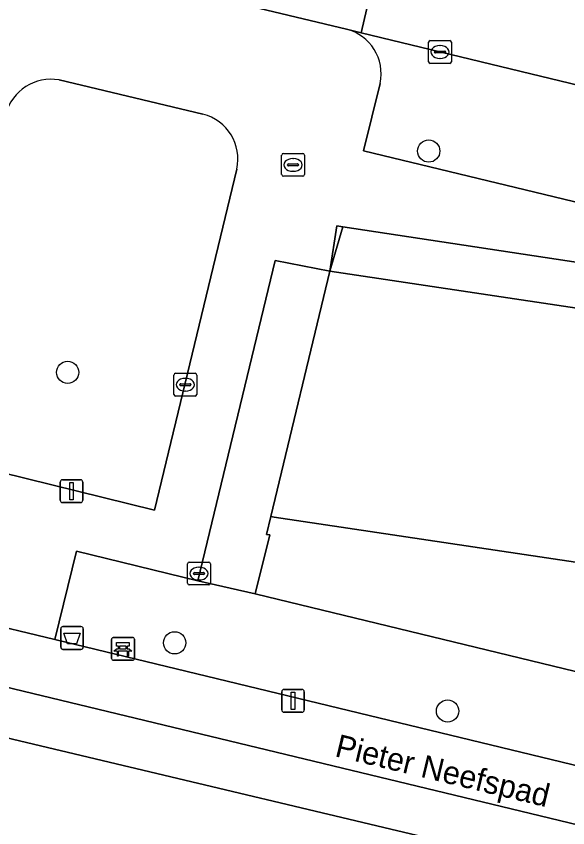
# Model space of a CAD drawing. Extents: x 162803 to 163818, y 381639 to 382475.
# Drawn here: x 163312.66 to 163336.86, y 382155.06 to 382190.7 of the extents above; entities that cross this region are included whole.
import ezdxf

# ---------------------------------------------------------------- set-up
doc = ezdxf.new("R2010")
doc.units = 0
for name, color, linetype in [('IMGEO_Afvalbak', 7, 'Continuous'), ('IMGEO_Bank', 7, 'Continuous'), ('IMGEO_Boom', 7, 'Continuous'), ('IMGEO_Erf', 7, 'Continuous'), ('IMGEO_Groenvoorziening', 7, 'Continuous'), ('IMGEO_Kolk', 7, 'Continuous'), ('IMGEO_Lichtmast', 7, 'Continuous'), ('IMGEO_Openbare_ruimte_label', 7, 'Continuous'), ('IMGEO_Pand', 7, 'Continuous'), ('IMGEO_Parkeervlak_open', 7, 'Continuous'), ('IMGEO_Rijbaan_lokaal_open', 7, 'Continuous'), ('IMGEO_Rioolput', 7, 'Continuous'), ('IMGEO_Voetpad_open', 7, 'Continuous')]:
    doc.layers.add(name, color=color, linetype=linetype)

msp = doc.modelspace()

# ---------------------------------------------------------------- linework, layer by layer
at = {"layer": 'IMGEO_Afvalbak'}
for p, q in [((163314.708, 382163.893), (163315.498, 382163.893)), ((163315.498, 382163.893), (163314.708, 382163.893)), ((163314.608, 382162.993), (163314.608, 382163.793)), ((163314.608, 382163.793), (163314.608, 382162.993)), ((163315.598, 382163.793), (163315.598, 382162.993)), ((163315.598, 382162.993), (163315.598, 382163.793)), ((163315.498, 382162.893), (163314.708, 382162.893)), ((163314.708, 382162.893), (163315.498, 382162.893))]:
    msp.add_line(p, q, dxfattribs=at)
msp.add_lwpolyline([(163314.751, 382163.607), (163315.455, 382163.607), (163315.306, 382163.137), (163314.9, 382163.137), (163314.751, 382163.607)], dxfattribs=at)
for centre, start, end in [((163314.708, 382163.793), 90, 180), ((163314.708, 382163.793), 90, 180), ((163315.498, 382163.793), 0, 90), ((163315.498, 382163.793), 360, 90), ((163314.708, 382162.993), 180, 270), ((163314.708, 382162.993), 180, 270), ((163315.498, 382162.993), 270, 0), ((163315.498, 382162.993), 270, 0)]:
    msp.add_arc(centre, 0.1, start, end, dxfattribs=at)
at = {"layer": 'IMGEO_Bank'}
for p, q in [((163316.839, 382162.488), (163316.839, 382163.329)), ((163316.839, 382163.329), (163316.839, 382162.488)), ((163316.914, 382163.413), (163317.755, 382163.413)), ((163317.755, 382163.413), (163316.914, 382163.413)), ((163317.839, 382163.338), (163317.839, 382162.497)), ((163317.839, 382162.497), (163317.839, 382163.338)), ((163317.536, 382162.811), (163317.143, 382162.811)), ((163317.148, 382162.919), (163317.148, 382163.025)), ((163317.192, 382163.025), (163317.192, 382162.919)), ((163317.48, 382163.031), (163317.198, 382163.031)), ((163317.198, 382162.913), (163317.48, 382162.913)), ((163317.486, 382162.919), (163317.486, 382163.025)), ((163317.53, 382163.025), (163317.53, 382162.919)), ((163317.764, 382162.413), (163316.923, 382162.413)), ((163316.923, 382162.413), (163317.764, 382162.413))]:
    msp.add_line(p, q, dxfattribs=at)
for points in [[(163317.142, 382163.031), (163317.056, 382163.031), (163317.056, 382163.192), (163317.619, 382163.192), (163317.619, 382163.031), (163317.536, 382163.031)], [(163317.086, 382162.811), (163316.944, 382162.811), (163317.056, 382162.913), (163317.142, 382162.913)], [(163317.136, 382162.804), (163317.136, 382162.597), (163317.093, 382162.597), (163317.093, 382162.804)], [(163317.536, 382162.913), (163317.619, 382162.913), (163317.731, 382162.811), (163317.592, 382162.811)], [(163317.586, 382162.804), (163317.586, 382162.597), (163317.542, 382162.597), (163317.542, 382162.804)]]:
    msp.add_lwpolyline(points, dxfattribs=at)
for centre, radius, start, end in [((163316.917, 382163.335), 0.0779, 92.4484, 184.2845), ((163316.917, 382163.335), 0.0779, 92.4484, 184.2845), ((163317.761, 382163.335), 0.0779, 2.4484, 94.2845), ((163317.761, 382163.335), 0.0779, 2.4484, 94.2845), ((163317.086, 382162.804), 0.00671, 2.8957, 87.1043), ((163317.143, 382162.804), 0.00671, 92.8957, 177.1043), ((163317.141, 382163.024), 0.00671, 2.8957, 87.1043), ((163317.141, 382162.92), 0.00671, 272.8957, 357.1043), ((163317.198, 382163.024), 0.00671, 92.8957, 177.1043), ((163317.198, 382162.92), 0.00671, 182.8957, 267.1043), ((163317.48, 382163.024), 0.00671, 2.8957, 87.1043), ((163317.48, 382162.92), 0.00671, 272.8957, 357.1043), ((163317.537, 382163.024), 0.00671, 92.8957, 177.1043), ((163317.537, 382162.92), 0.00671, 182.8957, 267.1043), ((163317.535, 382162.804), 0.00671, 2.8957, 87.1043), ((163317.592, 382162.804), 0.00671, 92.8957, 177.1043), ((163316.917, 382162.491), 0.0779, 182.4484, 274.2845), ((163316.917, 382162.491), 0.0779, 182.4484, 274.2845), ((163317.761, 382162.491), 0.0779, 272.4484, 4.2845), ((163317.761, 382162.491), 0.0779, 272.4484, 4.2845)]:
    msp.add_arc(centre, radius, start, end, dxfattribs=at)
at = {"layer": 'IMGEO_Boom'}
for centre in [(163330.756, 382184.773), (163314.913, 382175.057), (163319.607, 382163.178), (163331.583, 382160.182)]:
    msp.add_circle(centre, 0.489, dxfattribs=at)
at = {"layer": 'IMGEO_Erf'}
msp.add_lwpolyline([(163323.977, 382168.697), (163323.822, 382168.72), (163323.631, 382167.943), (163323.784, 382167.92), (163323.14, 382165.323), (163356.026, 382157.354), (163357.307, 382162.835), (163356.229, 382163.002), (163355.656, 382161.102), (163352.619, 382161.844), (163353.11, 382163.474), (163353.36, 382164.304)], close=True, dxfattribs=at)
at = {"layer": 'IMGEO_Groenvoorziening'}
for points in [[(163320.851, 382186.391), (163314.533, 382187.899)], [(163312.197, 382186.407), (163308.573, 382171.509), (163318.73, 382169.011), (163322.331, 382183.982)]]:
    msp.add_lwpolyline(points, dxfattribs=at)
for points in [[(163323.822, 382168.72), (163326.422, 382179.494), (163324.015, 382179.968), (163320.628, 382165.9), (163323.14, 382165.323), (163323.784, 382167.92), (163323.631, 382167.943)], [(163362.364, 382151.707), (163363.339, 382155.573), (163356.026, 382157.354), (163323.14, 382165.323), (163320.628, 382165.9), (163315.3, 382167.211), (163314.355, 382163.32), (163338.36, 382157.513)], [(163295.227, 382165.323), (163294.668, 382163.195), (163295.55, 382162.985), (163313.112, 382158.803), (163333.895, 382153.854), (163342.628, 382151.775), (163344.765, 382151.266), (163359.411, 382147.779), (163360.431, 382147.536), (163378.53, 382143.226), (163427.031, 382131.676), (163427.406, 382133.488), (163361, 382149.482), (163359.96, 382149.732), (163344.914, 382153.356), (163343.556, 382153.683), (163337.772, 382155.076), (163333.95, 382155.997)], [(163427.031, 382131.676), (163378.53, 382143.226), (163360.431, 382147.536), (163359.411, 382147.779), (163344.765, 382151.266), (163342.628, 382151.775), (163333.895, 382153.854), (163313.112, 382158.803), (163295.55, 382162.985), (163294.668, 382163.195), (163286.387, 382131.648), (163317.39, 382119.198), (163320.353, 382126.576), (163333.259, 382121.451), (163330.2, 382114.053), (163345.456, 382107.927), (163361.874, 382101.334), (163416.208, 382079.515), (163424.081, 382117.46)]]:
    msp.add_lwpolyline(points, close=True, dxfattribs=at)
for centre, radius, start, end in [((163314.184, 382185.87), 2.058, 80.2429, 164.8898), ((163320.367, 382184.435), 2.015, 347.0241, 76.1059)]:
    msp.add_arc(centre, radius, start, end, dxfattribs=at)
at = {"layer": 'IMGEO_Kolk'}
for p, q in [((163330.75, 382188.699), (163330.75, 382189.551)), ((163330.825, 382189.625), (163331.677, 382189.625)), ((163331.751, 382189.551), (163331.751, 382188.699)), ((163331.052, 382189.168), (163331.45, 382189.168)), ((163331.238, 382189.405), (163331.263, 382189.405)), ((163331.009, 382189.119), (163331.009, 382189.131)), ((163331.447, 382189.082), (163331.049, 382189.082)), ((163331.261, 382188.845), (163331.236, 382188.845)), ((163331.493, 382189.131), (163331.493, 382189.119)), ((163331.677, 382188.625), (163330.825, 382188.625)), ((163319.576, 382174.088), (163319.576, 382174.94)), ((163319.651, 382175.014), (163320.503, 382175.014)), ((163320.577, 382174.94), (163320.577, 382174.088)), ((163319.878, 382174.557), (163320.276, 382174.557)), ((163320.064, 382174.794), (163320.089, 382174.794)), ((163319.835, 382174.508), (163319.835, 382174.52)), ((163320.273, 382174.471), (163319.875, 382174.471)), ((163320.087, 382174.234), (163320.062, 382174.234)), ((163320.319, 382174.52), (163320.319, 382174.508)), ((163320.503, 382174.014), (163319.651, 382174.014))]:
    msp.add_line(p, q, dxfattribs=at)
for points in [[(163330.75, 382188.699), (163330.75, 382189.551)], [(163330.825, 382189.625), (163331.677, 382189.625)], [(163331.751, 382189.551), (163331.751, 382188.699)], [(163331.677, 382188.625), (163330.825, 382188.625)], [(163319.576, 382174.088), (163319.576, 382174.94)], [(163319.651, 382175.014), (163320.503, 382175.014)], [(163320.577, 382174.94), (163320.577, 382174.088)], [(163320.503, 382174.014), (163319.651, 382174.014)]]:
    msp.add_lwpolyline(points, dxfattribs=at)
for centre, radius, start, end in [((163330.827, 382189.549), 0.0765, 91.552, 178.448), ((163330.827, 382189.549), 0.0765, 91.552, 178.448), ((163331.675, 382189.549), 0.0765, 1.552, 88.448), ((163331.675, 382189.549), 0.0765, 1.552, 88.448), ((163331.049, 382189.128), 0.0403, 85.8775, 175.7526), ((163331.454, 382189.13), 0.0386, 1.7309, 96.639), ((163331.046, 382189.118), 0.0366, 178.938, 274.7102), ((163331.45, 382189.125), 0.043, 264.8664, 352.4533), ((163330.827, 382188.701), 0.0765, 181.552, 268.448), ((163330.827, 382188.701), 0.0765, 181.552, 268.448), ((163331.675, 382188.701), 0.0765, 271.552, 358.448), ((163331.675, 382188.701), 0.0765, 271.552, 358.448), ((163319.653, 382174.938), 0.0765, 91.552, 178.448), ((163319.653, 382174.938), 0.0765, 91.552, 178.448), ((163320.501, 382174.938), 0.0765, 1.552, 88.448), ((163320.501, 382174.938), 0.0765, 1.552, 88.448), ((163319.875, 382174.517), 0.0403, 85.8775, 175.7526), ((163320.28, 382174.519), 0.0386, 1.7309, 96.639), ((163319.872, 382174.507), 0.0366, 178.938, 274.7102), ((163320.276, 382174.514), 0.043, 264.8664, 352.4533), ((163319.653, 382174.09), 0.0765, 181.552, 268.448), ((163319.653, 382174.09), 0.0765, 181.552, 268.448), ((163320.501, 382174.09), 0.0765, 271.552, 358.448), ((163320.501, 382174.09), 0.0765, 271.552, 358.448)]:
    msp.add_arc(centre, radius, start, end, dxfattribs=at)
for centre, major_axis, ratio, start_param, end_param in [((163331.237, 382189.125), (-0.387, 0.002), 0.722429, 4.712389, 7.853982), ((163331.262, 382189.125), (-0.39, 0.002), 0.717154, 1.570796, 4.712389), ((163320.063, 382174.514), (-0.387, 0.002), 0.722429, 4.712389, 7.853982), ((163320.088, 382174.514), (-0.39, 0.002), 0.717154, 1.570796, 4.712389)]:
    msp.add_ellipse(centre, major_axis=major_axis, ratio=ratio, start_param=start_param, end_param=end_param, dxfattribs=at)
at = {"layer": 'IMGEO_Lichtmast'}
for p, q in [((163314.685, 382170.34), (163315.475, 382170.34)), ((163315.475, 382170.34), (163314.685, 382170.34)), ((163314.585, 382169.44), (163314.585, 382170.24)), ((163314.585, 382170.24), (163314.585, 382169.44)), ((163315.575, 382170.24), (163315.575, 382169.44)), ((163315.575, 382169.44), (163315.575, 382170.24)), ((163315.475, 382169.34), (163314.685, 382169.34)), ((163314.685, 382169.34), (163315.475, 382169.34)), ((163324.304, 382160.232), (163324.304, 382161.032)), ((163324.304, 382161.032), (163324.304, 382160.232)), ((163324.404, 382161.132), (163325.194, 382161.132)), ((163325.194, 382161.132), (163324.404, 382161.132)), ((163325.294, 382161.032), (163325.294, 382160.232)), ((163325.294, 382160.232), (163325.294, 382161.032)), ((163325.194, 382160.132), (163324.404, 382160.132)), ((163324.404, 382160.132), (163325.194, 382160.132))]:
    msp.add_line(p, q, dxfattribs=at)
for points in [[(163315.005, 382170.215), (163315.155, 382170.215), (163315.155, 382169.465), (163315.005, 382169.465), (163315.005, 382170.215)], [(163324.724, 382161.007), (163324.874, 382161.007), (163324.874, 382160.257), (163324.724, 382160.257), (163324.724, 382161.007)]]:
    msp.add_lwpolyline(points, dxfattribs=at)
for centre, start, end in [((163314.685, 382170.24), 90, 180), ((163314.685, 382170.24), 90, 180), ((163315.475, 382170.24), 0, 90), ((163315.475, 382170.24), 360, 90), ((163314.685, 382169.44), 180, 270), ((163314.685, 382169.44), 180, 270), ((163315.475, 382169.44), 270, 0), ((163315.475, 382169.44), 270, 0), ((163324.404, 382161.032), 90, 180), ((163324.404, 382161.032), 90, 180), ((163325.194, 382161.032), 0, 90), ((163325.194, 382161.032), 360, 90), ((163324.404, 382160.232), 180, 270), ((163324.404, 382160.232), 180, 270), ((163325.194, 382160.232), 270, 0), ((163325.194, 382160.232), 270, 0)]:
    msp.add_arc(centre, 0.1, start, end, dxfattribs=at)
at = {"layer": 'IMGEO_Pand'}
msp.add_lwpolyline([(163323.977, 382168.697), (163353.36, 382164.304), (163353.11, 382163.474), (163352.619, 382161.844), (163355.656, 382161.102), (163356.229, 382163.002), (163359.689, 382174.486), (163360.197, 382176.172), (163359.493, 382176.326), (163359.54, 382176.516), (163354.552, 382177.262), (163354.506, 382176.952), (163354.718, 382176.939), (163354.444, 382175.305), (163326.422, 382179.494), (163323.822, 382168.72)], close=True, dxfattribs=at)
at = {"layer": 'IMGEO_Parkeervlak_open'}
for points in [[(163327.797, 382189.969), (163327.147, 382190.126)], [(163354.425, 382183.525), (163327.797, 382189.969)], [(163328.623, 382187.748), (163327.891, 382184.78), (163339.6, 382181.962), (163351.308, 382179.144), (163352.032, 382182.189)]]:
    msp.add_lwpolyline(points, dxfattribs=at)
msp.add_arc((163326.644, 382188.167), 2.023, 348.051, 75.6039, dxfattribs=at)
at = {"layer": 'IMGEO_Rijbaan_lokaal_open'}
msp.add_lwpolyline([(163314.103, 382198.818), (163312.546, 382199.183), (163311.244, 382193.937), (163327.147, 382190.126), (163327.797, 382189.969), (163329, 382195.189), (163328.462, 382195.318)], dxfattribs=at)
msp.add_lwpolyline([(163351.09, 382189.825), (163332.269, 382194.391), (163329, 382195.189), (163327.797, 382189.969), (163354.425, 382183.525), (163362.2, 382181.642), (163363.371, 382186.849), (163360.986, 382187.423), (163354.761, 382188.944)], close=True, dxfattribs=at)
at = {"layer": 'IMGEO_Rioolput'}
for p, q in [((163324.303, 382183.741), (163324.303, 382184.593)), ((163324.378, 382184.667), (163325.23, 382184.667)), ((163325.304, 382184.593), (163325.304, 382183.741)), ((163324.562, 382184.161), (163324.562, 382184.173)), ((163324.605, 382184.21), (163325.003, 382184.21)), ((163324.791, 382184.447), (163324.816, 382184.447)), ((163325.046, 382184.173), (163325.046, 382184.161)), ((163325, 382184.124), (163324.602, 382184.124)), ((163324.814, 382183.887), (163324.789, 382183.887)), ((163325.23, 382183.667), (163324.378, 382183.667)), ((163320.25, 382166.721), (163321.102, 382166.721)), ((163320.175, 382165.795), (163320.175, 382166.647)), ((163320.663, 382166.501), (163320.688, 382166.501)), ((163321.176, 382166.647), (163321.176, 382165.795)), ((163320.434, 382166.215), (163320.434, 382166.227)), ((163320.872, 382166.178), (163320.474, 382166.178)), ((163320.477, 382166.264), (163320.875, 382166.264)), ((163320.918, 382166.227), (163320.918, 382166.215)), ((163321.102, 382165.721), (163320.25, 382165.721)), ((163320.686, 382165.941), (163320.661, 382165.941))]:
    msp.add_line(p, q, dxfattribs=at)
for points in [[(163324.303, 382183.741), (163324.303, 382184.593)], [(163324.378, 382184.667), (163325.23, 382184.667)], [(163325.304, 382184.593), (163325.304, 382183.741)], [(163325.23, 382183.667), (163324.378, 382183.667)], [(163320.25, 382166.721), (163321.102, 382166.721)], [(163320.175, 382165.795), (163320.175, 382166.647)], [(163321.176, 382166.647), (163321.176, 382165.795)], [(163321.102, 382165.721), (163320.25, 382165.721)]]:
    msp.add_lwpolyline(points, dxfattribs=at)
for centre, radius, start, end in [((163324.38, 382184.591), 0.0765, 91.552, 178.448), ((163324.38, 382184.591), 0.0765, 91.552, 178.448), ((163325.228, 382184.591), 0.0765, 1.552, 88.448), ((163325.228, 382184.591), 0.0765, 1.552, 88.448), ((163324.602, 382184.17), 0.0403, 85.8775, 175.7526), ((163325.007, 382184.172), 0.0386, 1.7309, 96.639), ((163324.599, 382184.16), 0.0366, 178.938, 274.7102), ((163325.003, 382184.167), 0.043, 264.8664, 352.4533), ((163324.38, 382183.743), 0.0765, 181.552, 268.448), ((163324.38, 382183.743), 0.0765, 181.552, 268.448), ((163325.228, 382183.743), 0.0765, 271.552, 358.448), ((163325.228, 382183.743), 0.0765, 271.552, 358.448), ((163320.252, 382166.645), 0.0765, 91.552, 178.448), ((163320.252, 382166.645), 0.0765, 91.552, 178.448), ((163321.1, 382166.645), 0.0765, 1.552, 88.448), ((163321.1, 382166.645), 0.0765, 1.552, 88.448), ((163320.474, 382166.224), 0.0403, 85.8775, 175.7526), ((163320.471, 382166.214), 0.0366, 178.938, 274.7102), ((163320.875, 382166.221), 0.043, 264.8664, 352.4533), ((163320.879, 382166.226), 0.0386, 1.7309, 96.639), ((163320.252, 382165.797), 0.0765, 181.552, 268.448), ((163320.252, 382165.797), 0.0765, 181.552, 268.448), ((163321.1, 382165.797), 0.0765, 271.552, 358.448), ((163321.1, 382165.797), 0.0765, 271.552, 358.448)]:
    msp.add_arc(centre, radius, start, end, dxfattribs=at)
for centre, major_axis, ratio, start_param, end_param in [((163324.79, 382184.167), (-0.387, 0.002), 0.722429, 4.712389, 7.853982), ((163324.815, 382184.167), (-0.39, 0.002), 0.717154, 1.570796, 4.712389), ((163320.662, 382166.221), (-0.387, 0.002), 0.722429, 4.712389, 7.853982), ((163320.687, 382166.221), (-0.39, 0.002), 0.717154, 1.570796, 4.712389)]:
    msp.add_ellipse(centre, major_axis=major_axis, ratio=ratio, start_param=start_param, end_param=end_param, dxfattribs=at)
at = {"layer": 'IMGEO_Voetpad_open'}
for points in [[(163327.147, 382190.126), (163311.244, 382193.937), (163308.883, 382194.55), (163303.237, 382195.89)], [(163310.813, 382164.181), (163314.355, 382163.32), (163315.3, 382167.211), (163320.628, 382165.9), (163324.015, 382179.968), (163326.422, 382179.494), (163326.722, 382181.493), (163326.986, 382181.449), (163339.239, 382179.588), (163339.6, 382181.962), (163327.891, 382184.78), (163328.623, 382187.748)], [(163314.533, 382187.899), (163320.851, 382186.391)], [(163322.331, 382183.982), (163318.73, 382169.011), (163308.573, 382171.509), (163312.197, 382186.407)], [(163251.556, 382175.845), (163256.094, 382174.749), (163266.24, 382172.299), (163269.156, 382171.595), (163275.374, 382170.094), (163280.096, 382168.954), (163295.227, 382165.323), (163333.95, 382155.997), (163337.772, 382155.076), (163338.36, 382157.513), (163314.355, 382163.32), (163310.813, 382164.181), (163296.089, 382167.75)]]:
    msp.add_lwpolyline(points, dxfattribs=at)
for points in [[(163326.422, 382179.494), (163326.986, 382181.449), (163326.722, 382181.493)], [(163326.986, 382181.449), (163326.422, 382179.494), (163354.444, 382175.305), (163354.718, 382176.939), (163354.506, 382176.952), (163354.552, 382177.262), (163339.239, 382179.588)]]:
    msp.add_lwpolyline(points, close=True, dxfattribs=at)
for centre, radius, start, end in [((163326.644, 382188.167), 2.023, 348.051, 75.6039), ((163314.184, 382185.87), 2.058, 80.2429, 164.8898), ((163320.367, 382184.435), 2.015, 347.0241, 76.1059)]:
    msp.add_arc(centre, radius, start, end, dxfattribs=at)

# ---------------------------------------------------------------- texts
at = {"layer": 'IMGEO_Openbare_ruimte_label'}
msp.add_text('Pieter Neefspad', height=1, rotation=346.4641, dxfattribs=at).set_placement((163326.596, 382158.204))

doc.saveas('drawing.dxf')
